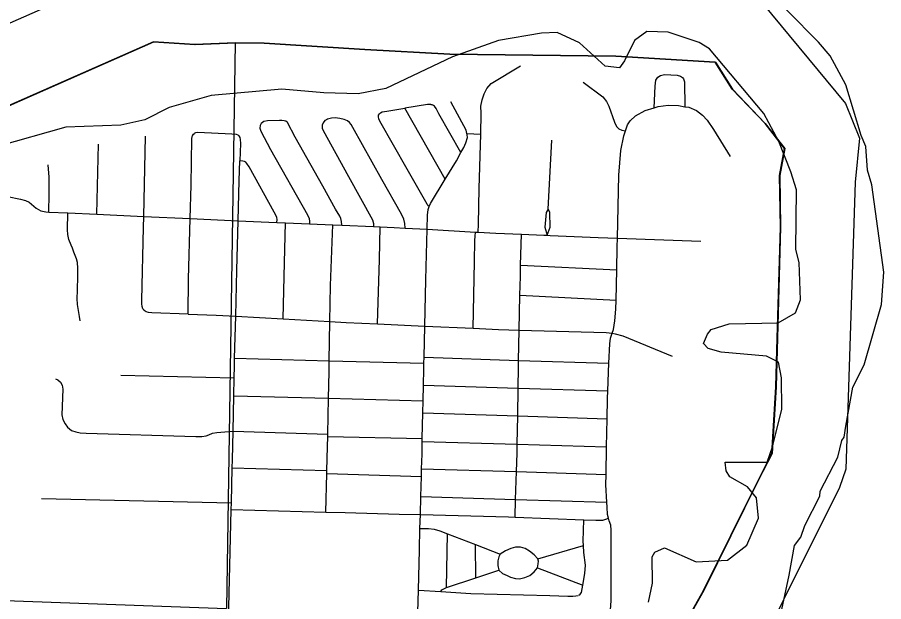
# Model space of a CAD drawing. Extents: x -132.8 to -73.3, y -60 to -26.
# Drawn here: x -126.079 to -124.934, y -47.177 to -46.404 of the extents above; entities that cross this region are included whole.
import ezdxf

# ---------------------------------------------------------------- set-up
doc = ezdxf.new("R2010")
doc.units = 0
for name, color, linetype in [('tdCoCityStreetMajor', 7, 'Continuous'), ('tdCoCityStreetMinor', 7, 'Continuous'), ('tdCoClipBndry', 7, 'Continuous'), ('tdCoCoBndry', 7, 'Continuous'), ('tdCoCorpBndry', 7, 'Continuous'), ('tdCoHydroRiver', 7, 'Continuous'), ('tdCoSectLine', 7, 'Continuous'), ('tdCoSectLinePart', 7, 'Continuous'), ('tdCoStBndry', 7, 'Continuous'), ('tdCoStBndryPart', 7, 'Continuous'), ('tdCoTwpBndryShd', 7, 'Continuous')]:
    doc.layers.add(name, color=color, linetype=linetype)

msp = doc.modelspace()

# ---------------------------------------------------------------- linework, layer by layer
at = {"layer": 'tdCoCityStreetMajor'}
for points in [[(-126.1216, -46.6103), (-126.1139, -46.6264), (-126.1115, -46.6306), (-126.1073, -46.6355), (-126.1014, -46.6387), (-126.0913, -46.6412), (-126.0742, -46.6444), (-126.0676, -46.6463), (-126.0629, -46.6486), (-126.0538, -46.6565), (-126.0474, -46.6599), (-126.0407, -46.6614), (-126.0369, -46.6616), (-126.012, -46.6627), (-125.9733, -46.6645), (-125.9114, -46.6673), (-125.85, -46.6702), (-125.7868, -46.6731)], [(-125.8085, -47.5538), (-125.8067, -47.4917), (-125.8061, -47.473), (-125.8053, -47.4289), (-125.8037, -47.349), (-125.8002, -47.2254), (-125.7992, -47.1837), (-125.7975, -47.1107), (-125.796, -47.0547), (-125.7958, -47.0458), (-125.7946, -46.9998), (-125.7943, -46.9892), (-125.7935, -46.9513), (-125.7926, -46.9044), (-125.7921, -46.8806), (-125.7918, -46.8654), (-125.7915, -46.8549), (-125.79, -46.7994), (-125.7884, -46.7384), (-125.7868, -46.6731)], [(-125.7868, -46.6731), (-125.7463, -46.6749), (-125.7355, -46.6754), (-125.7241, -46.6759), (-125.6926, -46.6772), (-125.6617, -46.6785), (-125.6498, -46.679), (-125.6081, -46.6807), (-125.5992, -46.6811), (-125.5808, -46.6819), (-125.5663, -46.6827), (-125.5372, -46.6843), (-125.4734, -46.688), (-125.4697, -46.6882), (-125.4464, -46.6895), (-125.4125, -46.6909), (-125.3831, -46.6921), (-125.3786, -46.6923), (-125.3745, -46.6925), (-125.311, -46.6952), (-125.2856, -46.696)]]:
    msp.add_lwpolyline(points, dxfattribs=at)
at = {"layer": 'tdCoCityStreetMinor'}
for p, q in [((-125.5134, -46.6183), (-125.5664, -46.5245)), ((-125.4846, -46.5578), (-125.4664, -46.5587)), ((-125.3771, -46.6576), (-125.3726, -46.5664)), ((-125.9733, -46.6645), (-125.9713, -46.5718)), ((-125.4136, -46.7319), (-125.4125, -46.6909)), ((-125.2856, -46.696), (-125.1756, -46.6999)), ((-125.4136, -46.7319), (-125.2866, -46.738)), ((-125.2876, -46.778), (-125.2866, -46.738)), ((-125.4155, -46.8175), (-125.4145, -46.7716)), ((-125.4145, -46.7716), (-125.2876, -46.778)), ((-125.7275, -46.8029), (-125.6655, -46.8064)), ((-125.6664, -46.8581), (-125.6655, -46.8064)), ((-125.6027, -46.8095), (-125.5401, -46.8123)), ((-125.5411, -46.8534), (-125.5401, -46.8123)), ((-125.5401, -46.8123), (-125.4765, -46.8152)), ((-125.4163, -46.8576), (-125.4155, -46.8175)), ((-125.7915, -46.8549), (-125.6664, -46.8581)), ((-125.5413, -46.8612), (-125.5411, -46.8534)), ((-125.5411, -46.8534), (-125.4163, -46.8576)), ((-125.6664, -46.8581), (-125.5413, -46.8612)), ((-125.4163, -46.8576), (-125.2969, -46.8615)), ((-125.2985, -46.8981), (-125.2969, -46.8615)), ((-125.9416, -46.8772), (-125.7921, -46.8806)), ((-125.5424, -46.911), (-125.5419, -46.8906)), ((-125.5419, -46.8906), (-125.4169, -46.8944)), ((-125.4174, -46.931), (-125.4169, -46.8944)), ((-125.4169, -46.8944), (-125.2985, -46.8981)), ((-125.7926, -46.9044), (-125.6674, -46.9077)), ((-125.6685, -46.9553), (-125.6674, -46.9077)), ((-125.6674, -46.9077), (-125.5424, -46.911)), ((-125.5427, -46.9268), (-125.5424, -46.911)), ((-125.5435, -46.9609), (-125.5427, -46.9268)), ((-125.5427, -46.9268), (-125.4174, -46.931)), ((-125.418, -46.9684), (-125.4174, -46.931)), ((-125.4174, -46.931), (-125.2994, -46.9351)), ((-125.3001, -46.9718), (-125.2994, -46.9351)), ((-125.6685, -46.9583), (-125.6685, -46.9553)), ((-125.6685, -46.9583), (-125.5435, -46.9609)), ((-125.5435, -46.9647), (-125.5435, -46.9609)), ((-125.5435, -46.9647), (-125.418, -46.9684)), ((-125.418, -46.9684), (-125.3001, -46.9718)), ((-125.3007, -47.0083), (-125.3001, -46.9718)), ((-125.7946, -46.9998), (-125.6696, -47.0033)), ((-125.6697, -47.0072), (-125.6696, -47.0033)), ((-125.5447, -47.0112), (-125.5444, -47.0008)), ((-125.5444, -47.0008), (-125.419, -47.0047)), ((-125.4202, -47.0414), (-125.419, -47.0047)), ((-125.419, -47.0047), (-125.3007, -47.0083)), ((-125.671, -47.0582), (-125.6697, -47.0072)), ((-125.6697, -47.0072), (-125.5447, -47.0112)), ((-125.5454, -47.0375), (-125.5447, -47.0112)), ((-126.0466, -47.0401), (-125.7958, -47.0458)), ((-125.5461, -47.0615), (-125.5454, -47.0375)), ((-125.5454, -47.0375), (-125.4202, -47.0414)), ((-125.421, -47.0649), (-125.4202, -47.0414)), ((-125.4202, -47.0414), (-125.2998, -47.0452)), ((-125.796, -47.0547), (-125.671, -47.0582)), ((-125.5466, -47.08), (-125.5461, -47.0615)), ((-125.421, -47.0649), (-125.3303, -47.0684)), ((-125.5116, -47.158), (-125.5103, -47.0867)), ((-125.5103, -47.0867), (-125.4733, -47.101)), ((-125.473, -47.1451), (-125.4733, -47.101)), ((-125.4733, -47.101), (-125.4406, -47.1137)), ((-125.391, -47.1201), (-125.3307, -47.1025)), ((-125.473, -47.1451), (-125.4426, -47.1349)), ((-125.3914, -47.1317), (-125.3315, -47.1547)), ((-125.5116, -47.158), (-125.473, -47.1451)), ((-125.5494, -47.1905), (-125.5487, -47.1612)), ((-125.5487, -47.1612), (-125.519, -47.1631))]:
    msp.add_line(p, q, dxfattribs=at)
for points in [[(-125.4664, -46.5587), (-125.4657, -46.5311), (-125.466, -46.5217), (-125.4645, -46.5131), (-125.462, -46.5055), (-125.4583, -46.4983), (-125.4524, -46.4917), (-125.4139, -46.4685)], [(-125.331, -46.4899), (-125.3051, -46.5092), (-125.3002, -46.5153), (-125.297, -46.5215), (-125.2898, -46.5429), (-125.2869, -46.5486), (-125.2839, -46.5516), (-125.28, -46.5533), (-125.2751, -46.5543)], [(-125.2374, -46.5238), (-125.2361, -46.4954), (-125.2348, -46.4875), (-125.2324, -46.4835), (-125.2287, -46.4811), (-125.2235, -46.4798), (-125.207, -46.4808), (-125.2023, -46.482), (-125.1998, -46.4838), (-125.1983, -46.4855), (-125.1971, -46.4894), (-125.1966, -46.5224)], [(-125.5344, -46.6545), (-125.536, -46.653), (-125.5372, -46.651), (-125.5636, -46.6051), (-125.5996, -46.5415), (-125.6011, -46.5384), (-125.6016, -46.5358), (-125.6014, -46.5348), (-125.6012, -46.5334), (-125.6002, -46.5318), (-125.5986, -46.5303), (-125.5965, -46.5293), (-125.5903, -46.5284), (-125.5664, -46.5245)], [(-125.4925, -46.5831), (-125.5217, -46.5316), (-125.5254, -46.5247), (-125.5273, -46.5219), (-125.5288, -46.5208), (-125.5306, -46.5201), (-125.5317, -46.5198), (-125.5323, -46.5196), (-125.5342, -46.5195), (-125.5368, -46.5197), (-125.5664, -46.5245)], [(-125.4846, -46.5578), (-125.4857, -46.5536), (-125.5059, -46.5158)], [(-125.2751, -46.5543), (-125.2726, -46.5464), (-125.2689, -46.5412), (-125.2617, -46.5343), (-125.2489, -46.5274), (-125.2374, -46.5238)], [(-125.2374, -46.5238), (-125.2319, -46.522), (-125.2186, -46.5205), (-125.205, -46.521), (-125.1966, -46.5224)], [(-125.1966, -46.5224), (-125.1912, -46.5232), (-125.1813, -46.5274), (-125.1732, -46.5336), (-125.167, -46.5402), (-125.1589, -46.5526), (-125.1369, -46.5883)], [(-125.6498, -46.679), (-125.6504, -46.674), (-125.6512, -46.6703), (-125.6526, -46.6671), (-125.6583, -46.6577), (-125.6748, -46.6276), (-125.7114, -46.5626), (-125.7218, -46.5433), (-125.7239, -46.5415), (-125.7258, -46.5409), (-125.729, -46.5407), (-125.7322, -46.5406), (-125.7481, -46.541), (-125.7527, -46.5421), (-125.7562, -46.5445), (-125.7577, -46.5471), (-125.7581, -46.5508), (-125.7569, -46.5548), (-125.7439, -46.579), (-125.6953, -46.6653), (-125.6931, -46.6703), (-125.6926, -46.6742), (-125.6926, -46.6772)], [(-125.5663, -46.6827), (-125.5666, -46.6769), (-125.5678, -46.671), (-125.571, -46.6646), (-125.5971, -46.6187), (-125.6353, -46.5499), (-125.6375, -46.5461), (-125.6399, -46.5432), (-125.6425, -46.5411), (-125.6467, -46.5392), (-125.6524, -46.5381), (-125.6585, -46.5373), (-125.6635, -46.5375), (-125.6686, -46.5389), (-125.6699, -46.5396), (-125.6723, -46.5408), (-125.6747, -46.5437), (-125.6757, -46.5468), (-125.6757, -46.5507), (-125.6746, -46.5539), (-125.641, -46.6145), (-125.6092, -46.672), (-125.608, -46.6767), (-125.6081, -46.6807)], [(-125.8529, -46.7966), (-125.8523, -46.7505), (-125.85, -46.6702), (-125.8488, -46.6262), (-125.8481, -46.5645), (-125.8471, -46.5606), (-125.8466, -46.5599), (-125.8457, -46.5587), (-125.8446, -46.5576), (-125.8444, -46.5574), (-125.8428, -46.5566), (-125.8399, -46.5561), (-125.7953, -46.5581), (-125.7896, -46.5585), (-125.7871, -46.5594), (-125.7857, -46.5607), (-125.7857, -46.5608), (-125.7846, -46.5631), (-125.784, -46.5657), (-125.7837, -46.5709), (-125.7845, -46.5939)], [(-125.4925, -46.5831), (-125.4887, -46.5765), (-125.486, -46.5701), (-125.484, -46.5629), (-125.4842, -46.5595), (-125.4846, -46.5578)], [(-125.4697, -46.6882), (-125.4694, -46.6776), (-125.4682, -46.6305), (-125.4664, -46.5587)], [(-125.2856, -46.696), (-125.2839, -46.6127), (-125.2812, -46.5802), (-125.2772, -46.561), (-125.2751, -46.5543)], [(-125.8529, -46.7966), (-125.9009, -46.7948), (-125.9052, -46.7944), (-125.9085, -46.7934), (-125.9109, -46.7917), (-125.9111, -46.7915), (-125.9126, -46.7894), (-125.9136, -46.7865), (-125.9136, -46.7865), (-125.9142, -46.7831), (-125.9142, -46.778), (-125.9117, -46.6819), (-125.9114, -46.6673), (-125.9093, -46.5615)], [(-125.5134, -46.6183), (-125.4985, -46.5938), (-125.4925, -46.5831)], [(-126.0369, -46.6616), (-126.0366, -46.638), (-126.0364, -46.6153), (-126.0378, -46.5992)], [(-125.7868, -46.6731), (-125.7854, -46.6198), (-125.7845, -46.5939)], [(-125.7355, -46.6754), (-125.7354, -46.6716), (-125.7357, -46.6689), (-125.7368, -46.6659), (-125.7392, -46.6616), (-125.7722, -46.6017), (-125.7752, -46.5976), (-125.7766, -46.5957), (-125.7784, -46.5948), (-125.7808, -46.5943), (-125.7845, -46.5939)], [(-125.5344, -46.6545), (-125.5328, -46.6502), (-125.5134, -46.6183)], [(-125.5401, -46.8123), (-125.5387, -46.7511), (-125.5372, -46.6843), (-125.5368, -46.6658), (-125.5358, -46.6581), (-125.5344, -46.6545)], [(-125.3771, -46.6576), (-125.3798, -46.6622), (-125.3817, -46.6816), (-125.3786, -46.6923), (-125.3748, -46.6817), (-125.3749, -46.6624), (-125.3768, -46.6583), (-125.3771, -46.6576)], [(-125.9956, -46.8056), (-125.9966, -46.7998), (-125.999, -46.784), (-125.9994, -46.7758), (-125.999, -46.7655), (-125.9987, -46.7459), (-125.9987, -46.7356), (-125.999, -46.7284), (-126.0004, -46.7233), (-126.0037, -46.7145), (-126.0057, -46.7095), (-126.0073, -46.7056), (-126.0104, -46.6979), (-126.0117, -46.6913), (-126.0124, -46.6852), (-126.012, -46.6627)], [(-125.7275, -46.8029), (-125.7257, -46.7285), (-125.7241, -46.6759)], [(-125.6655, -46.8064), (-125.6646, -46.7585), (-125.6617, -46.6785)], [(-125.6027, -46.8095), (-125.6002, -46.7243), (-125.5992, -46.6811)], [(-125.4765, -46.8152), (-125.4746, -46.7272), (-125.4739, -46.6991), (-125.4736, -46.6936), (-125.4734, -46.688)], [(-125.2866, -46.738), (-125.2859, -46.7077), (-125.2856, -46.696)], [(-125.4145, -46.7716), (-125.414, -46.7467), (-125.4136, -46.7319)], [(-125.2925, -46.8219), (-125.2908, -46.8169), (-125.2891, -46.8056), (-125.2878, -46.79), (-125.2876, -46.778)], [(-125.8529, -46.7966), (-125.8158, -46.798), (-125.79, -46.7994), (-125.7275, -46.8029)], [(-125.6655, -46.8064), (-125.6439, -46.8076), (-125.6027, -46.8095)], [(-125.4765, -46.8152), (-125.4429, -46.8167), (-125.4155, -46.8175)], [(-125.4155, -46.8175), (-125.3004, -46.8209), (-125.2925, -46.8219)], [(-125.2969, -46.8615), (-125.2957, -46.8357), (-125.2948, -46.8283), (-125.2925, -46.8219)], [(-125.2925, -46.8219), (-125.2886, -46.8224), (-125.2787, -46.8251), (-125.2133, -46.8521)], [(-125.6674, -46.9077), (-125.6666, -46.8726), (-125.6664, -46.8581)], [(-125.5419, -46.8906), (-125.5414, -46.8692), (-125.5413, -46.8612)], [(-125.4169, -46.8944), (-125.4165, -46.8666), (-125.4163, -46.8576)], [(-126.0282, -46.8821), (-126.0248, -46.8832), (-126.0213, -46.8863), (-126.0193, -46.8904), (-126.0186, -46.8959), (-126.0196, -46.9295), (-126.0186, -46.9357), (-126.0155, -46.9415), (-126.0121, -46.946), (-126.0069, -46.9501), (-126.0014, -46.9521), (-125.9956, -46.9532), (-125.9874, -46.9539), (-125.8426, -46.9583), (-125.8347, -46.9583), (-125.8292, -46.9573), (-125.8254, -46.9559), (-125.8206, -46.9539), (-125.8151, -46.9528), (-125.8096, -46.9525), (-125.7935, -46.9513), (-125.6685, -46.9553)], [(-125.2994, -46.9351), (-125.2989, -46.9079), (-125.2985, -46.8981)], [(-125.6696, -47.0033), (-125.6688, -46.9718), (-125.6685, -46.9583)], [(-125.5444, -47.0008), (-125.5439, -46.9814), (-125.5435, -46.9647)], [(-125.419, -47.0047), (-125.4182, -46.9802), (-125.418, -46.9684)], [(-125.2998, -47.0452), (-125.3009, -47.0221), (-125.3007, -47.0083)], [(-125.2976, -47.066), (-125.2989, -47.0613), (-125.2994, -47.0517), (-125.2998, -47.0452)], [(-125.671, -47.0582), (-125.6456, -47.0589), (-125.5742, -47.0608), (-125.5461, -47.0615)], [(-125.5461, -47.0615), (-125.4298, -47.0646), (-125.421, -47.0649)], [(-125.3796, -47.1951), (-125.3273, -47.197), (-125.3098, -47.1974), (-125.3039, -47.197), (-125.2999, -47.1957), (-125.299, -47.195), (-125.297, -47.1933), (-125.295, -47.1876), (-125.294, -47.175), (-125.2938, -47.0961), (-125.2938, -47.082), (-125.2945, -47.0754), (-125.2965, -47.0699), (-125.2976, -47.066)], [(-125.3307, -47.1025), (-125.3311, -47.0967), (-125.3303, -47.0684)], [(-125.3303, -47.0684), (-125.3144, -47.069), (-125.3052, -47.0686), (-125.301, -47.0674), (-125.2976, -47.066)], [(-125.5487, -47.1612), (-125.5474, -47.1079), (-125.5466, -47.08)], [(-125.5466, -47.08), (-125.5353, -47.0799), (-125.5279, -47.0806), (-125.5202, -47.0829), (-125.5103, -47.0867)], [(-125.391, -47.1201), (-125.3958, -47.1145), (-125.4017, -47.1097), (-125.4077, -47.1062), (-125.4139, -47.1045), (-125.4205, -47.1046), (-125.4267, -47.1062), (-125.4336, -47.1093), (-125.4406, -47.1137)], [(-125.3315, -47.1547), (-125.3289, -47.1391), (-125.3281, -47.1285), (-125.3301, -47.1115), (-125.3307, -47.1025)], [(-125.4406, -47.1137), (-125.4423, -47.1171), (-125.4438, -47.1226), (-125.4438, -47.1287), (-125.4426, -47.1349)], [(-125.4426, -47.1349), (-125.4374, -47.1392), (-125.4316, -47.1419), (-125.4268, -47.144), (-125.4206, -47.1457), (-125.4149, -47.1464), (-125.4079, -47.1448), (-125.4015, -47.1419), (-125.3956, -47.1372), (-125.3915, -47.1319), (-125.3915, -47.1317), (-125.3903, -47.1265), (-125.39, -47.1231), (-125.391, -47.1201)], [(-125.519, -47.1631), (-125.5178, -47.161), (-125.5133, -47.1586), (-125.5116, -47.158)], [(-125.519, -47.1631), (-125.4795, -47.1657), (-125.3752, -47.1684), (-125.3513, -47.1692), (-125.3447, -47.1694), (-125.3405, -47.1689), (-125.3378, -47.1684)], [(-125.3367, -47.1678), (-125.3348, -47.1667), (-125.3331, -47.1642), (-125.3315, -47.1547)]]:
    msp.add_lwpolyline(points, dxfattribs=at)
at = {"layer": 'tdCoClipBndry'}
msp.add_lwpolyline([(-126.5166, -47.7455), (-126.516, -47.5917), (-126.5259, -47.5525), (-126.5116, -47.1626), (-126.5134, -47.0382), (-126.4628, -46.826), (-126.3839, -46.5783), (-126.363, -46.5418), (-126.3289, -46.5171), (-125.9389, -46.3453), (-125.906, -46.3371), (-125.7464, -46.3387), (-125.5036, -46.353), (-125.2819, -46.3558), (-125.1419, -46.3646), (-125.1171, -46.3716), (-125.0949, -46.3847), (-124.9845, -46.5183), (-124.9658, -46.564), (-124.9716, -46.622), (-124.9839, -47.0015), (-124.9923, -47.0255), (-125.4348, -47.9138)], dxfattribs=at)
at = {"layer": 'tdCoCoBndry'}
for p, q in [((-126.2882, -46.6086), (-125.8982, -46.4368)), ((-125.8982, -46.4368), (-125.8435, -46.4404)), ((-125.8435, -46.4404), (-125.7904, -46.4378)), ((-125.7904, -46.4378), (-125.7519, -46.4385)), ((-125.7519, -46.4385), (-125.6192, -46.4466)), ((-125.6192, -46.4466), (-125.5067, -46.4529)), ((-125.5067, -46.4529), (-125.2875, -46.4556)), ((-125.2875, -46.4556), (-125.1561, -46.4635)), ((-125.1561, -46.4635), (-125.1337, -46.4991)), ((-125.1337, -46.4991), (-125.0904, -46.5444)), ((-125.0904, -46.5444), (-125.0644, -46.5778)), ((-125.0644, -46.5778), (-125.0714, -46.6132)), ((-125.0714, -46.6132), (-125.0701, -46.6815)), ((-125.0701, -46.6815), (-125.076, -46.8924)), ((-125.076, -46.8924), (-125.0813, -46.9809)), ((-125.0813, -46.9809), (-125.0997, -47.0163)), ((-125.0997, -47.0163), (-125.1716, -47.1617)), ((-125.1716, -47.1617), (-125.1956, -47.204))]:
    msp.add_line(p, q, dxfattribs=at)
for points in [[(-125.4295, -47.6777), (-125.3621, -47.5459), (-125.2861, -47.3958), (-125.2282, -47.2723), (-125.196, -47.204), (-125.172, -47.1617), (-125.1, -47.0163), (-125.0817, -46.9809), (-125.0763, -46.8924), (-125.0705, -46.6815), (-125.0718, -46.6132), (-125.0648, -46.5778), (-125.0907, -46.5444), (-125.134, -46.4991), (-125.1565, -46.4635), (-125.2879, -46.4556), (-125.5071, -46.4529), (-125.6196, -46.4466), (-125.7523, -46.4385), (-125.7908, -46.4378), (-125.8439, -46.4404), (-125.8986, -46.4368), (-126.2886, -46.6086)], [(-126.2882, -46.6086), (-125.8982, -46.4368), (-125.8435, -46.4404), (-125.7904, -46.4378), (-125.7519, -46.4385), (-125.6192, -46.4466), (-125.5067, -46.4529), (-125.2875, -46.4556), (-125.1561, -46.4635), (-125.1337, -46.4991), (-125.0904, -46.5444), (-125.0644, -46.5778), (-125.0714, -46.6132), (-125.0701, -46.6815), (-125.076, -46.8924), (-125.0813, -46.9809), (-125.0997, -47.0163), (-125.1716, -47.1617), (-125.1956, -47.204), (-125.2278, -47.2723), (-125.2858, -47.3958), (-125.3617, -47.5459), (-125.4291, -47.6777)]]:
    msp.add_lwpolyline(points, dxfattribs=at)
at = {"layer": 'tdCoCorpBndry'}
msp.add_lwpolyline([(-126.2882, -46.6086), (-125.8982, -46.4368), (-125.8435, -46.4404), (-125.7904, -46.4378), (-125.7519, -46.4385), (-125.6192, -46.4466), (-125.5067, -46.4529), (-125.2875, -46.4556), (-125.1561, -46.4635), (-125.1337, -46.4991), (-125.0904, -46.5444), (-125.0644, -46.5778), (-125.0714, -46.6132), (-125.0701, -46.6815), (-125.076, -46.8924), (-125.0813, -46.9809), (-125.0997, -47.0163), (-125.1716, -47.1617), (-125.1956, -47.204), (-125.2278, -47.2723), (-125.2858, -47.3958), (-125.3617, -47.5459), (-125.4291, -47.6777)], dxfattribs=at)
at = {"layer": 'tdCoHydroRiver'}
for points in [[(-125.07, -47.1932), (-125.059, -47.1415), (-125.0516, -47.1023), (-125.0434, -47.0914), (-125.0382, -47.0758), (-125.0182, -47.0369), (-125.018, -47.0306), (-124.9946, -46.9855), (-124.9893, -46.9636), (-124.986, -46.959), (-124.984, -46.9448), (-124.9746, -46.893), (-124.9596, -46.8635), (-124.9368, -46.7837), (-124.934, -46.7412), (-124.9497, -46.6255), (-124.9554, -46.6064), (-124.9577, -46.5748), (-124.9636, -46.5604), (-124.9838, -46.4936), (-125.0048, -46.4551), (-125.0201, -46.4373), (-125.1428, -46.3124)], [(-125.2447, -47.1772), (-125.2393, -47.1521), (-125.2399, -47.1174), (-125.2365, -47.1112), (-125.2237, -47.1052), (-125.1816, -47.1238), (-125.1405, -47.1218), (-125.1147, -47.102), (-125.0995, -47.0662), (-125.1019, -47.0393), (-125.1141, -47.0247), (-125.1374, -47.0114), (-125.1419, -47.0034), (-125.1432, -46.9923), (-125.0879, -46.9923), (-125.081, -46.972), (-125.0686, -46.9219), (-125.069, -46.8809), (-125.0731, -46.8602), (-125.0887, -46.8519), (-125.1485, -46.847), (-125.1657, -46.8418), (-125.1719, -46.8353), (-125.1668, -46.8229), (-125.1619, -46.8167), (-125.138, -46.8095), (-125.0732, -46.8082), (-125.0507, -46.7946), (-125.0439, -46.7775), (-125.0457, -46.7285), (-125.0499, -46.711), (-125.0493, -46.6322), (-125.0565, -46.6083), (-125.0727, -46.5684), (-125.0922, -46.5315), (-125.1639, -46.4459), (-125.1779, -46.4376), (-125.2186, -46.4238), (-125.2469, -46.423), (-125.2631, -46.4351), (-125.2765, -46.4616), (-125.283, -46.4709), (-125.3019, -46.4687), (-125.3358, -46.4378), (-125.3654, -46.4243), (-125.3859, -46.4253), (-125.443, -46.4347), (-125.5036, -46.4567), (-125.5916, -46.4983), (-125.6281, -46.5052), (-125.6738, -46.5039), (-125.7289, -46.4991), (-125.8223, -46.5075), (-125.878, -46.5233), (-125.91, -46.5397), (-125.9418, -46.5467), (-126.0145, -46.5494), (-126.1052, -46.5752)]]:
    msp.add_lwpolyline(points, dxfattribs=at)
at = {"layer": 'tdCoSectLine'}
for points in [[(-125.7908, -46.4378), (-125.8439, -46.4404), (-125.8986, -46.4368), (-126.2886, -46.6086), (-126.3025, -46.6585), (-126.3328, -46.7413), (-126.3675, -46.8563), (-126.3885, -46.942), (-126.4057, -47.0123), (-126.4137, -47.0451), (-126.4116, -47.1636)], [(-125.7908, -46.4378), (-125.8021, -47.1857)], [(-125.196, -47.204), (-125.172, -47.1617), (-125.1, -47.0163), (-125.0817, -46.9809), (-125.0763, -46.8924), (-125.0705, -46.6815), (-125.0718, -46.6132), (-125.0648, -46.5778), (-125.0907, -46.5444), (-125.134, -46.4991), (-125.1565, -46.4635), (-125.2879, -46.4556), (-125.5071, -46.4529), (-125.6196, -46.4466), (-125.7523, -46.4385), (-125.7908, -46.4378)], [(-126.4116, -47.1636), (-125.8021, -47.1857)]]:
    msp.add_lwpolyline(points, dxfattribs=at)
at = {"layer": 'tdCoSectLinePart'}
for points in [[(-125.8986, -46.4368), (-125.8986, -46.4368), (-125.8986, -46.4368)], [(-125.0746, -46.8285), (-125.0705, -46.6815), (-125.0718, -46.6132), (-125.0648, -46.5778), (-125.0907, -46.5444), (-125.134, -46.4991)], [(-125.196, -47.204), (-125.172, -47.1617), (-125.1, -47.0163), (-125.0817, -46.9809), (-125.0763, -46.8924), (-125.0746, -46.8285)]]:
    msp.add_lwpolyline(points, dxfattribs=at)
at = {"layer": 'tdCoStBndry'}
msp.add_lwpolyline([(-125.4295, -47.6777), (-125.3621, -47.5459), (-125.2861, -47.3958), (-125.2282, -47.2723), (-125.196, -47.204), (-125.172, -47.1617), (-125.1, -47.0163), (-125.0817, -46.9809), (-125.0763, -46.8924), (-125.0705, -46.6815), (-125.0718, -46.6132), (-125.0648, -46.5778), (-125.0907, -46.5444), (-125.134, -46.4991), (-125.1565, -46.4635), (-125.2879, -46.4556), (-125.5071, -46.4529), (-125.6196, -46.4466), (-125.7523, -46.4385), (-125.7908, -46.4378), (-125.8439, -46.4404), (-125.8986, -46.4368), (-126.2886, -46.6086)], dxfattribs=at)
at = {"layer": 'tdCoStBndryPart'}
for points in [[(-125.8986, -46.4368), (-125.8986, -46.4368), (-125.8986, -46.4368)], [(-125.0746, -46.8285), (-125.0705, -46.6815), (-125.0718, -46.6132), (-125.0648, -46.5778), (-125.0907, -46.5444), (-125.134, -46.4991)], [(-125.2767, -47.3757), (-125.2282, -47.2723), (-125.196, -47.204), (-125.172, -47.1617), (-125.1, -47.0163), (-125.0817, -46.9809), (-125.0763, -46.8924), (-125.0746, -46.8285)]]:
    msp.add_lwpolyline(points, dxfattribs=at)
at = {"layer": 'tdCoTwpBndryShd'}
msp.add_lwpolyline([(-126.2886, -46.6086), (-125.8986, -46.4368), (-125.8439, -46.4404), (-125.7908, -46.4378), (-125.7523, -46.4385), (-125.6196, -46.4466), (-125.5071, -46.4529), (-125.2879, -46.4556), (-125.1565, -46.4635), (-125.134, -46.4991), (-125.0907, -46.5444), (-125.0648, -46.5778), (-125.0718, -46.6132), (-125.0705, -46.6815), (-125.0763, -46.8924), (-125.0817, -46.9809), (-125.1, -47.0163), (-125.172, -47.1617), (-125.196, -47.204), (-125.2282, -47.2723), (-125.2861, -47.3958), (-125.3621, -47.5459), (-125.4295, -47.6777)], dxfattribs=at)

doc.saveas('drawing.dxf')
